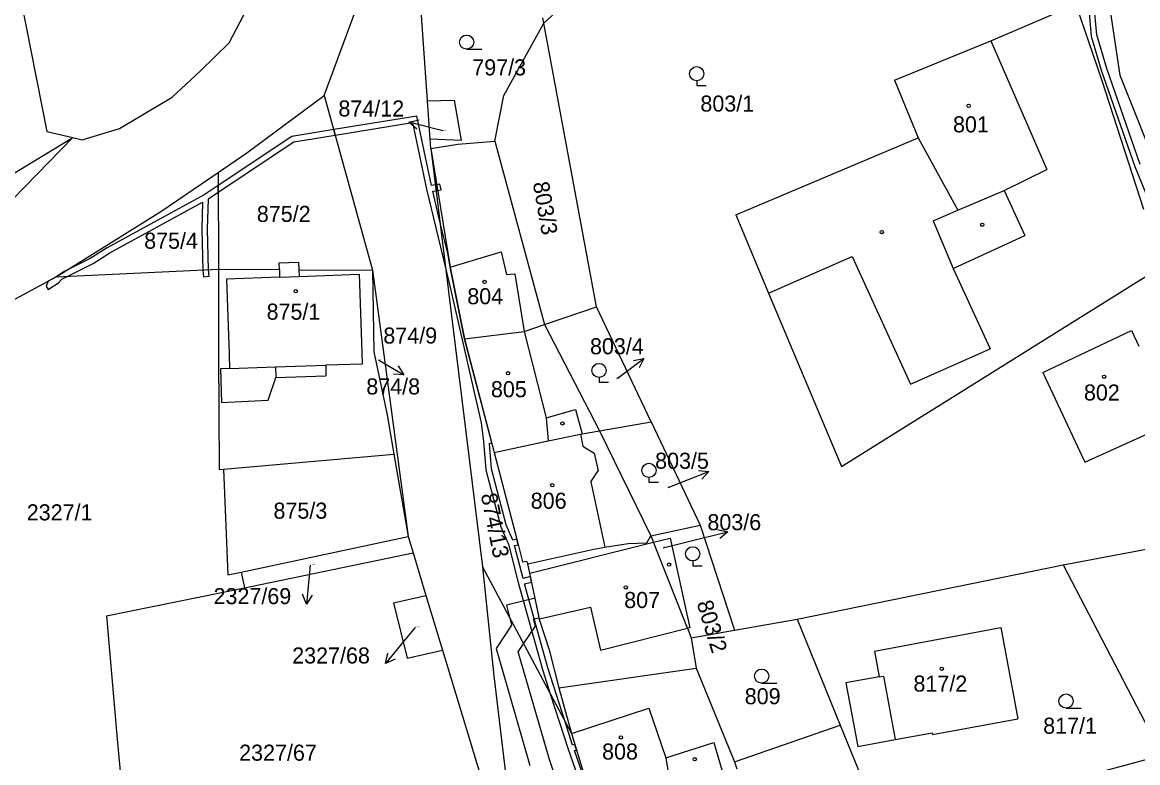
# Model space of a CAD drawing. Extents: x -785744 to -782822, y -1067550 to -1063910.
# Drawn here: x -783594.2 to -783476.2, y -1066179.1 to -1066100.8 of the extents above; entities that cross this region are included whole.
import ezdxf

# ---------------------------------------------------------------- set-up
doc = ezdxf.new("R2010")
doc.units = 0
for name, color, linetype in [('Hranice parcel', 7, 'Continuous'), ('Parcelní čísla', 7, 'Continuous'), ('Pop_ČP_popisy', 7, 'Continuous'), ('Vnitřní kresba', 7, 'Continuous'), ('Věcná břemena k části', 7, 'Continuous'), ('Značky budov', 7, 'Continuous'), ('Značky kultur', 7, 'Continuous')]:
    doc.layers.add(name, color=color, linetype=linetype)

msp = doc.modelspace()

# ---------------------------------------------------------------- linework, layer by layer
at = {"layer": 'Hranice parcel'}
for p, q in [((-783551.34, -1066109.07), (-783552.08, -1066098.53)), ((-783539.02, -1066100.84), (-783539.12, -1066100.28)), ((-783533.45, -1066130.86), (-783539.02, -1066100.84)), ((-783551.34, -1066109.07), (-783548.5, -1066109)), ((-783551.06, -1066113.12), (-783551.34, -1066109.07)), ((-783548.5, -1066109), (-783547.76, -1066113.27)), ((-783547.76, -1066113.27), (-783551.06, -1066113.12)), ((-783550.99, -1066114.12), (-783551.06, -1066113.12)), ((-783527.67, -1066143), (-783533.45, -1066130.86)), ((-783533.14, -1066143.96), (-783527.67, -1066143)), ((-783527.67, -1066143), (-783522.47, -1066153.94)), ((-783522.47, -1066153.94), (-783518.85, -1066165.06)), ((-783527.69, -1066155.06), (-783527.41, -1066155.76)), ((-783518.85, -1066165.06), (-783512.23, -1066163.9)), ((-783523.84, -1066164.85), (-783523.44, -1066165.87)), ((-783523.44, -1066165.87), (-783518.85, -1066165.06))]:
    msp.add_line(p, q, dxfattribs=at)
for points in [[(-783598.76, -1066076.19), (-783591.58, -1066112.29)], [(-783481.56, -1066083.28), (-783478.08, -1066106.34)], [(-783562.26, -1066108.48), (-783553.41, -1066084.54)], [(-783539.02, -1066100.84), (-783528.39, -1066091.04)], [(-783572.32, -1066102.94), (-783567.3, -1066093.35)], [(-783491.72, -1066102.72), (-783482.76, -1066098.86)], [(-783482.76, -1066098.86), (-783480, -1066106.92)], [(-783543.25, -1066108.51), (-783539.02, -1066100.84)], [(-783575.35, -1066105.9), (-783572.32, -1066102.94)], [(-783501.92, -1066106.86), (-783491.72, -1066102.72)], [(-783576.85, -1066107.29), (-783575.35, -1066105.9)], [(-783478.08, -1066106.34), (-783469.4, -1066128.07)], [(-783578.35, -1066108.68), (-783576.85, -1066107.29)], [(-783501.92, -1066106.86), (-783499.43, -1066112.97)], [(-783480, -1066106.92), (-783475.58, -1066120.52)], [(-783583.92, -1066111.98), (-783578.35, -1066108.68)], [(-783570.44, -1066114.56), (-783562.26, -1066108.48)], [(-783562.26, -1066108.48), (-783557.13, -1066126.96)], [(-783544.22, -1066113.31), (-783543.25, -1066108.51)], [(-783591.58, -1066112.29), (-783588.83, -1066112.94)], [(-783587.87, -1066113.18), (-783583.92, -1066111.98)], [(-783596.62, -1066117.64), (-783588.83, -1066112.94)], [(-783595.2, -1066119.45), (-783588.83, -1066112.94)], [(-783588.83, -1066112.94), (-783587.87, -1066113.18)], [(-783550.99, -1066114.12), (-783548.11, -1066113.63)], [(-783548.11, -1066113.63), (-783544.22, -1066113.31)], [(-783544.22, -1066113.31), (-783538.95, -1066132.72)], [(-783518.71, -1066121.12), (-783499.43, -1066112.97)], [(-783573.48, -1066116.64), (-783570.44, -1066114.56)], [(-783550.99, -1066114.12), (-783548.92, -1066126.65)], [(-783550.99, -1066114.12), (-783545.52, -1066158.37)], [(-783579.54, -1066120.77), (-783573.48, -1066116.64)], [(-783573.48, -1066116.64), (-783573.45, -1066126.88)], [(-783590.61, -1066127.66), (-783579.54, -1066120.77)], [(-783518.71, -1066121.12), (-783515.24, -1066129.39)], [(-783567.03, -1066126.2), (-783564.98, -1066126.13)], [(-783567, -1066126.91), (-783567.03, -1066126.2)], [(-783564.98, -1066126.13), (-783564.95, -1066126.92)], [(-783507.55, -1066147.75), (-783472.19, -1066125.68)], [(-783605.07, -1066135.48), (-783590.61, -1066127.66)], [(-783590.61, -1066127.66), (-783573.45, -1066126.88)], [(-783573.45, -1066126.88), (-783573.42, -1066135.88)], [(-783573.45, -1066126.88), (-783567, -1066126.91)], [(-783564.95, -1066126.92), (-783557.13, -1066126.96)], [(-783557.13, -1066126.96), (-783557.02, -1066135.61)], [(-783557.13, -1066126.96), (-783553.38, -1066155.16)], [(-783548.92, -1066126.65), (-783547.4, -1066134.22)], [(-783515.24, -1066129.39), (-783507.55, -1066147.75)], [(-783538.95, -1066132.72), (-783533.45, -1066130.86)], [(-783547.4, -1066134.22), (-783541.11, -1066133.45)], [(-783541.11, -1066133.45), (-783538.95, -1066132.72)], [(-783538.95, -1066132.72), (-783533.14, -1066143.96)], [(-783486.24, -1066137.81), (-783476.87, -1066133.35)], [(-783476.87, -1066133.35), (-783476.09, -1066135)], [(-783547.4, -1066134.22), (-783544.26, -1066146.26)], [(-783573.42, -1066135.88), (-783573.38, -1066148.07)], [(-783557.02, -1066135.61), (-783555.61, -1066142.29)], [(-783486.24, -1066137.81), (-783481.78, -1066147.29)], [(-783555.61, -1066142.29), (-783554.89, -1066146.43)], [(-783481.78, -1066147.29), (-783472.19, -1066142.96)], [(-783538.56, -1066145.04), (-783535.16, -1066144.31)], [(-783535.16, -1066144.31), (-783534.96, -1066144.28)], [(-783534.96, -1066144.28), (-783533.14, -1066143.96)], [(-783533.14, -1066143.96), (-783527.69, -1066155.06)], [(-783544.26, -1066146.26), (-783538.56, -1066145.04)], [(-783572.92, -1066148.03), (-783554.89, -1066146.43)], [(-783554.89, -1066146.43), (-783553.38, -1066155.16)], [(-783544.26, -1066146.26), (-783541.86, -1066155.55)], [(-783573.38, -1066148.07), (-783572.92, -1066148.03)], [(-783572.92, -1066148.03), (-783572.46, -1066159.2)], [(-783484.09, -1066158.15), (-783454.52, -1066152.57)], [(-783527.69, -1066155.06), (-783522.47, -1066153.94)], [(-783571.05, -1066158.9), (-783553.38, -1066155.16)], [(-783553.38, -1066155.16), (-783552.86, -1066156.86)], [(-783541.86, -1066155.55), (-783541.28, -1066157.81)], [(-783532.56, -1066156.29), (-783530.1, -1066155.87)], [(-783530.1, -1066155.87), (-783528.14, -1066155.81)], [(-783528.14, -1066155.81), (-783527.69, -1066155.06)], [(-783527.41, -1066155.76), (-783525.67, -1066155.33)], [(-783523.84, -1066164.85), (-783527.41, -1066155.76)], [(-783525.67, -1066155.33), (-783523.59, -1066164.79)], [(-783570.69, -1066160.57), (-783552.86, -1066156.86)], [(-783552.86, -1066156.86), (-783551.5, -1066161.37)], [(-783540.73, -1066158.05), (-783533.75, -1066156.48)], [(-783533.75, -1066156.48), (-783532.56, -1066156.29)], [(-783545.52, -1066158.37), (-783536.11, -1066175.97)], [(-783545.52, -1066158.37), (-783544.31, -1066169.87)], [(-783541.28, -1066157.81), (-783540.87, -1066157.74)], [(-783540.87, -1066157.74), (-783540.73, -1066158.05)], [(-783540.52, -1066159.03), (-783540.73, -1066158.05)], [(-783512.23, -1066163.9), (-783484.09, -1066158.15)], [(-783484.09, -1066158.15), (-783473.62, -1066178.28)], [(-783572.46, -1066159.2), (-783571.05, -1066158.9)], [(-783571.05, -1066158.9), (-783570.69, -1066160.57)], [(-783539.48, -1066163.86), (-783540.52, -1066159.03)], [(-783585.27, -1066163.53), (-783570.69, -1066160.57)], [(-783554.91, -1066162.17), (-783551.5, -1066161.37)], [(-783551.5, -1066161.37), (-783549.74, -1066167.15)], [(-783554.91, -1066162.17), (-783553.49, -1066168.03)], [(-783585.27, -1066163.53), (-783584.15, -1066176.59)], [(-783539.43, -1066164.1), (-783539.48, -1066163.86)], [(-783539.43, -1066164.1), (-783538.46, -1066167.14)], [(-783512.23, -1066163.9), (-783507.69, -1066175.1)], [(-783523.59, -1066164.79), (-783523.84, -1066164.85)], [(-783504.05, -1066167.28), (-783490.69, -1066164.78)], [(-783490.69, -1066164.78), (-783488.89, -1066174.43)], [(-783523.44, -1066165.87), (-783522.92, -1066169.06)], [(-783553.49, -1066168.03), (-783549.74, -1066167.15)], [(-783549.74, -1066167.15), (-783544.69, -1066183.8)], [(-783538.46, -1066167.14), (-783537.45, -1066171.16)], [(-783504.05, -1066167.28), (-783503.54, -1066169.98)], [(-783537.45, -1066171.16), (-783522.92, -1066169.06)], [(-783522.92, -1066169.06), (-783518.87, -1066178.98)], [(-783544.31, -1066169.87), (-783542.49, -1066185.18)], [(-783503.54, -1066169.98), (-783507.06, -1066170.64), (-783505.81, -1066177.37), (-783501.85, -1066176.63)], [(-783537.45, -1066171.16), (-783536.11, -1066175.97)], [(-783497.91, -1066176.1), (-783488.89, -1066174.43)], [(-783536.11, -1066175.97), (-783533.87, -1066183.27)], [(-783518.87, -1066178.98), (-783507.69, -1066175.1)], [(-783507.69, -1066175.1), (-783503.03, -1066186.51)], [(-783501.85, -1066176.63), (-783497.95, -1066175.91)], [(-783497.95, -1066175.91), (-783497.91, -1066176.1)], [(-783584.15, -1066176.59), (-783583.09, -1066187.93)], [(-783497.69, -1066184.76), (-783473.62, -1066178.28)], [(-783518.87, -1066178.98), (-783518.6, -1066179.71)]]:
    msp.add_lwpolyline(points, dxfattribs=at)
at = {"layer": 'Pop_ČP_popisy'}
for p, q in [((-783550.41, -1066112.06), (-783553.32, -1066111.31)), ((-783556.41, -1066136.52), (-783553.82, -1066138.04)), ((-783530.85, -1066138.1), (-783528.44, -1066136.32)), ((-783524.35, -1066149.35), (-783521.56, -1066148.26)), ((-783522.46, -1066155.36), (-783519.55, -1066154.65)), ((-783563.86, -1066159.31), (-783564.13, -1066162.3)), ((-783553.87, -1066166.26), (-783555.77, -1066168.58))]:
    msp.add_line(p, q, dxfattribs=at)
for points in [[(-783552.47, -1066112.05), (-783553.32, -1066111.31), (-783552.22, -1066111.08)], [(-783549.67, -1066112.25), (-783550.41, -1066112.06)], [(-783556.5, -1066136.47), (-783556.41, -1066136.52)], [(-783554.43, -1066137.1), (-783553.82, -1066138.04), (-783554.94, -1066137.96)], [(-783529.54, -1066136.51), (-783528.44, -1066136.32), (-783528.94, -1066137.31)], [(-783531.31, -1066138.44), (-783530.85, -1066138.1)], [(-783522.67, -1066148.16), (-783521.56, -1066148.26), (-783522.31, -1066149.09)], [(-783525.87, -1066149.95), (-783524.35, -1066149.35)], [(-783520.64, -1066154.4), (-783519.55, -1066154.65), (-783520.4, -1066155.37)], [(-783526.4, -1066156.33), (-783522.46, -1066155.36)], [(-783563.75, -1066158.16), (-783563.86, -1066159.31)], [(-783563.54, -1066161.35), (-783564.13, -1066162.3), (-783564.54, -1066161.26)], [(-783552.65, -1066164.76), (-783553.87, -1066166.26)], [(-783554.75, -1066168.13), (-783555.77, -1066168.58), (-783555.52, -1066167.49)]]:
    msp.add_lwpolyline(points, dxfattribs=at)
at = {"layer": 'Vnitřní kresba'}
for points in [[(-783491.72, -1066102.72), (-783485.82, -1066116.31)], [(-783499.43, -1066112.97), (-783495.23, -1066120.64)], [(-783490.32, -1066118.53), (-783485.82, -1066116.31)], [(-783495.23, -1066120.64), (-783490.32, -1066118.53)], [(-783490.32, -1066118.53), (-783488.13, -1066123.31)], [(-783497.84, -1066121.77), (-783495.23, -1066120.64)], [(-783497.84, -1066121.77), (-783495.73, -1066126.79)], [(-783495.73, -1066126.79), (-783488.13, -1066123.31)], [(-783548.92, -1066126.65), (-783543.55, -1066125.02)], [(-783543.55, -1066125.02), (-783542.97, -1066127.43)], [(-783515.24, -1066129.39), (-783506.4, -1066125.53)], [(-783506.4, -1066125.53), (-783500.22, -1066139.03)], [(-783566.97, -1066127.72), (-783572.58, -1066127.92)], [(-783567, -1066126.91), (-783566.97, -1066127.72)], [(-783566.97, -1066127.72), (-783564.92, -1066127.64)], [(-783564.95, -1066126.92), (-783564.92, -1066127.64)], [(-783564.92, -1066127.64), (-783558.57, -1066127.41)], [(-783558.57, -1066127.41), (-783558.29, -1066135.63)], [(-783542.97, -1066127.43), (-783542.09, -1066127.36)], [(-783542.09, -1066127.36), (-783541.11, -1066133.45)], [(-783495.73, -1066126.79), (-783491.82, -1066135.28)], [(-783572.58, -1066127.92), (-783572.32, -1066135.86)], [(-783541.11, -1066133.45), (-783538.77, -1066142.58)], [(-783572.32, -1066135.86), (-783572.27, -1066137.37)], [(-783558.29, -1066135.63), (-783558.25, -1066136.9)], [(-783500.22, -1066139.03), (-783491.82, -1066135.28)], [(-783572.27, -1066137.37), (-783567.42, -1066137.21)], [(-783567.42, -1066137.21), (-783562.1, -1066137.03)], [(-783567.42, -1066137.21), (-783567.37, -1066138.32)], [(-783558.25, -1066136.9), (-783562.1, -1066137.03)], [(-783562.1, -1066137.03), (-783562.07, -1066138.14)], [(-783572.27, -1066137.37), (-783573.21, -1066137.4)], [(-783573.21, -1066137.4), (-783573.12, -1066140.98)], [(-783568.19, -1066140.71), (-783567.37, -1066138.32)], [(-783567.37, -1066138.32), (-783562.07, -1066138.14)], [(-783573.12, -1066140.98), (-783568.19, -1066140.71)], [(-783538.77, -1066142.58), (-783535.68, -1066141.7)], [(-783535.68, -1066141.7), (-783534.96, -1066144.28)], [(-783538.77, -1066142.58), (-783538.56, -1066145.04)], [(-783535.16, -1066144.31), (-783534.88, -1066145.58)], [(-783534.88, -1066145.58), (-783533.7, -1066146.33)], [(-783533.7, -1066146.33), (-783533.29, -1066148.2)], [(-783534.06, -1066149.37), (-783533.29, -1066148.2)], [(-783534.06, -1066149.37), (-783532.56, -1066156.29)], [(-783540.52, -1066159.03), (-783527.41, -1066155.76)], [(-783539.48, -1066163.86), (-783534.1, -1066162.61)], [(-783534.1, -1066162.61), (-783533.04, -1066167.15)], [(-783533.04, -1066167.15), (-783523.84, -1066164.85)], [(-783503.54, -1066169.98), (-783503.1, -1066169.9), (-783501.85, -1066176.63)], [(-783536.11, -1066175.97), (-783527.92, -1066173.29)], [(-783527.92, -1066173.29), (-783526.1, -1066178.55)], [(-783526.1, -1066178.55), (-783521.04, -1066176.92)], [(-783521.04, -1066176.92), (-783520.19, -1066179.81)], [(-783526.1, -1066178.55), (-783525.72, -1066180.91)]]:
    msp.add_lwpolyline(points, dxfattribs=at)
at = {"layer": 'Věcná břemena k části'}
for points in [[(-783480.51, -1066102.09), (-783481.05, -1066096.4)], [(-783481.45, -1066098.52), (-783481.11, -1066102.21)], [(-783481.11, -1066102.21), (-783480.06, -1066105.83)], [(-783479.48, -1066105.65), (-783480.51, -1066102.09)], [(-783480.06, -1066105.83), (-783476.49, -1066116)], [(-783475.93, -1066115.78), (-783479.48, -1066105.65)], [(-783552.44, -1066110.69), (-783561.25, -1066112.11)], [(-783550.89, -1066118.02), (-783552.44, -1066110.69)], [(-783561.25, -1066112.11), (-783565.68, -1066112.82)], [(-783561.25, -1066112.11), (-783561.09, -1066112.69)], [(-783561.09, -1066112.69), (-783561.25, -1066112.11)], [(-783561.09, -1066112.69), (-783552.9, -1066111.37)], [(-783552.9, -1066111.37), (-783551.42, -1066118.41)], [(-783565.68, -1066112.82), (-783573.48, -1066118.01)], [(-783573.47, -1066118.73), (-783565.46, -1066113.4)], [(-783565.46, -1066113.4), (-783561.09, -1066112.69)], [(-783476.49, -1066116), (-783474.24, -1066121.55)], [(-783573.48, -1066118.01), (-783574.97, -1066119)], [(-783573.47, -1066118.73), (-783573.48, -1066118.01)], [(-783573.48, -1066118.01), (-783573.47, -1066118.73)], [(-783550.52, -1066117.96), (-783550.89, -1066118.02)], [(-783550.36, -1066117.93), (-783550.52, -1066117.96)], [(-783549.9, -1066118.48), (-783550.04, -1066117.88), (-783550.36, -1066117.93)], [(-783550.26, -1066118.53), (-783550.36, -1066117.93)], [(-783550.36, -1066117.93), (-783550.26, -1066118.53), (-783549.9, -1066118.48)], [(-783574.97, -1066119), (-783585.23, -1066124.61)], [(-783574.61, -1066122.62), (-783574.51, -1066119.42)], [(-783574.51, -1066119.42), (-783573.47, -1066118.73)], [(-783551.42, -1066118.41), (-783549.45, -1066126.57)], [(-783550.76, -1066118.6), (-783550.44, -1066118.57)], [(-783550.06, -1066121.68), (-783550.76, -1066118.6)], [(-783550.44, -1066118.57), (-783550.26, -1066118.53)], [(-783584.93, -1066125.13), (-783575.13, -1066119.77)], [(-783575.13, -1066119.77), (-783575.21, -1066122.62)], [(-783549.14, -1066125.34), (-783550.06, -1066121.68)], [(-783575.21, -1066122.62), (-783575.11, -1066126.96)], [(-783574.51, -1066126.93), (-783574.61, -1066122.62)], [(-783585.23, -1066124.61), (-783587, -1066125.75)], [(-783586.7, -1066126.27), (-783584.93, -1066125.13)], [(-783548.92, -1066126.65), (-783549.14, -1066125.34)], [(-783587, -1066125.75), (-783589.75, -1066127.12)], [(-783589.37, -1066127.6), (-783586.7, -1066126.27)], [(-783549.45, -1066126.57), (-783548.88, -1066128.93)], [(-783590.61, -1066127.66), (-783591.46, -1066128.12)], [(-783589.75, -1066127.12), (-783590.61, -1066127.66)], [(-783590, -1066127.92), (-783589.37, -1066127.6)], [(-783575.11, -1066126.96), (-783575.02, -1066127.67)], [(-783575.02, -1066127.67), (-783574.42, -1066127.6)], [(-783574.42, -1066127.6), (-783574.51, -1066126.93)], [(-783547.4, -1066134.22), (-783548.92, -1066126.65)], [(-783591.46, -1066128.12), (-783591.67, -1066128.67)], [(-783591.67, -1066128.67), (-783591.46, -1066129.01)], [(-783591.46, -1066129.01), (-783590.37, -1066128.32)], [(-783590.37, -1066128.32), (-783590, -1066127.92)], [(-783548.88, -1066128.93), (-783545.66, -1066143.13)], [(-783544.52, -1066145.24), (-783547.4, -1066134.22)], [(-783545.66, -1066143.13), (-783545.39, -1066145.08)], [(-783545.39, -1066145.08), (-783545.17, -1066148.09)], [(-783544.77, -1066145.29), (-783544.52, -1066145.24)], [(-783544.57, -1066147.99), (-783544.77, -1066145.29)], [(-783545.17, -1066148.09), (-783543.56, -1066154.11)], [(-783543, -1066153.91), (-783544.57, -1066147.99)], [(-783543.56, -1066154.11), (-783542.76, -1066155.96)], [(-783542.3, -1066155.52), (-783543, -1066153.91)], [(-783542.76, -1066155.96), (-783541.73, -1066160.02)], [(-783541.89, -1066155.43), (-783542.3, -1066155.52)], [(-783542.11, -1066156.09), (-783541.74, -1066156.02)], [(-783541.22, -1066159.58), (-783542.11, -1066156.09)], [(-783541.74, -1066156.02), (-783541.89, -1066155.43)], [(-783540.44, -1066159.39), (-783541.22, -1066159.58)], [(-783540.32, -1066159.97), (-783540.44, -1066159.39)], [(-783541.73, -1066160.02), (-783539.18, -1066169.2)], [(-783541.07, -1066160.16), (-783540.32, -1066159.97)], [(-783538.6, -1066169.02), (-783541.07, -1066160.16)], [(-783539.95, -1066161.66), (-783542.98, -1066162.39)], [(-783539.51, -1066163.73), (-783539.95, -1066161.66)], [(-783542.98, -1066162.39), (-783542.45, -1066164.54)], [(-783540.1, -1066163.87), (-783539.51, -1066163.73)], [(-783539.92, -1066164.64), (-783540.1, -1066163.87)], [(-783542.45, -1066164.54), (-783544.08, -1066166.98)], [(-783541.17, -1066166.51), (-783539.92, -1066164.64)], [(-783541.72, -1066167.34), (-783541.17, -1066166.51)], [(-783544.08, -1066166.98), (-783540.5, -1066179.36)], [(-783538.44, -1066178.72), (-783541.72, -1066167.34)], [(-783536.76, -1066174.75), (-783538.6, -1066169.02)], [(-783539.18, -1066169.2), (-783538.34, -1066171.8)], [(-783538.34, -1066171.8), (-783536.46, -1066177.64)], [(-783535.98, -1066177.2), (-783536.76, -1066174.75)], [(-783535.75, -1066177.15), (-783535.98, -1066177.2)], [(-783535.57, -1066177.73), (-783535.75, -1066177.15)], [(-783536.46, -1066177.64), (-783534, -1066184.59)], [(-783535.78, -1066177.77), (-783535.57, -1066177.73)], [(-783531.11, -1066191.22), (-783535.78, -1066177.77)], [(-783532.34, -1066196.88), (-783538.44, -1066178.72)]]:
    msp.add_lwpolyline(points, dxfattribs=at)
at = {"layer": 'Značky budov'}
for centre in [(-783494.09, -1066109.59), (-783503.28, -1066122.94), (-783492.64, -1066122.17), (-783545.29, -1066128.22), (-783565.26, -1066129.2), (-783542.81, -1066137.87), (-783479.75, -1066138.24), (-783537.06, -1066143.19), (-783538.13, -1066149.73), (-783525.77, -1066158.12), (-783530.36, -1066160.53), (-783496.93, -1066169.14), (-783530.87, -1066176.39), (-783523.05, -1066178.7)]:
    msp.add_circle(centre, 0.175, dxfattribs=at)
at = {"layer": 'Značky kultur'}
for p, q in [((-783547.19, -1066103.6), (-783545.59, -1066103.6)), ((-783515.98, -1066170.66), (-783514.38, -1066170.66)), ((-783483.78, -1066173.3), (-783482.18, -1066173.3))]:
    msp.add_line(p, q, dxfattribs=at)
for points in [[(-783522.85, -1066106.94), (-783522.85, -1066107.44), (-783521.85, -1066107.44)], [(-783533.18, -1066138.33), (-783533.18, -1066138.83), (-783532.18, -1066138.83)], [(-783527.9, -1066148.9), (-783527.9, -1066149.4), (-783526.9, -1066149.4)], [(-783523.27, -1066157.73), (-783523.27, -1066158.23), (-783522.27, -1066158.23)]]:
    msp.add_lwpolyline(points, dxfattribs=at)
for centre in [(-783547.19, -1066102.85), (-783522.85, -1066106.19), (-783533.18, -1066137.58), (-783527.9, -1066148.15), (-783523.27, -1066156.98), (-783515.98, -1066169.91), (-783483.78, -1066172.55)]:
    msp.add_circle(centre, 0.75, dxfattribs=at)

# ---------------------------------------------------------------- texts
at = {"layer": 'Parcelní čísla'}
for s, height, p in [('797/3', 1.7, (-783546.59, -1066106.37)), ('803/1', 1.7, (-783522.46, -1066110.2)), ('801', 1.7, (-783495.74, -1066112.4)), ('874/12', 0.1, (-783549.67, -1066112.25)), ('875/2', 1.7, (-783569.38, -1066121.87)), ('875/4', 1.7, (-783581.3, -1066124.71)), ('804', 1.7, (-783547.12, -1066130.58)), ('875/1', 1.7, (-783568.35, -1066132.21)), ('874/9', 1.7, (-783556, -1066134.74)), ('874/8', 0.1, (-783556.5, -1066136.47)), ('803/4', 0.1, (-783531.31, -1066138.44)), ('805', 1.7, (-783544.62, -1066140.41)), ('802', 1.7, (-783481.89, -1066140.76)), ('803/5', 0.1, (-783525.87, -1066149.95)), ('806', 1.7, (-783540.41, -1066152.21)), ('2327/1', 1.7, (-783593.72, -1066153.44)), ('875/3', 1.7, (-783567.62, -1066153.26)), ('803/6', 0.1, (-783526.4, -1066156.33)), ('2327/69', 0.1, (-783563.75, -1066158.16)), ('807', 1.7, (-783530.52, -1066162.71)), ('2327/68', 0.1, (-783552.65, -1066164.76)), ('817/2', 1.7, (-783499.92, -1066171.55)), ('809', 1.7, (-783517.77, -1066172.89)), ('817/1', 1.7, (-783486.2, -1066176.01)), ('2327/67', 1.7, (-783571.25, -1066178.86)), ('808', 1.7, (-783532.86, -1066178.74))]:
    msp.add_text(s, height=height, dxfattribs=at).set_placement(p)
for s, rotation, p in [('803/3', 279.9224, (-783540.19, -1066117.75)), ('874/13', 281.3633, (-783545.7, -1066150.72)), ('803/2', 287.057, (-783522.87, -1066162.18))]:
    msp.add_text(s, height=1.7, rotation=rotation, dxfattribs=at).set_placement(p)
at = {"layer": 'Pop_ČP_popisy'}
for s, p in [('874/12', (-783560.75, -1066110.72)), ('803/4', (-783534.14, -1066135.87)), ('874/8', (-783557.8, -1066140.12)), ('803/5', (-783527.25, -1066147.98)), ('803/6', (-783521.72, -1066154.48)), ('2327/69', (-783573.96, -1066162.3)), ('2327/68', (-783565.64, -1066168.58))]:
    msp.add_text(s, height=1.7, dxfattribs=at).set_placement(p)

doc.saveas('drawing.dxf')
